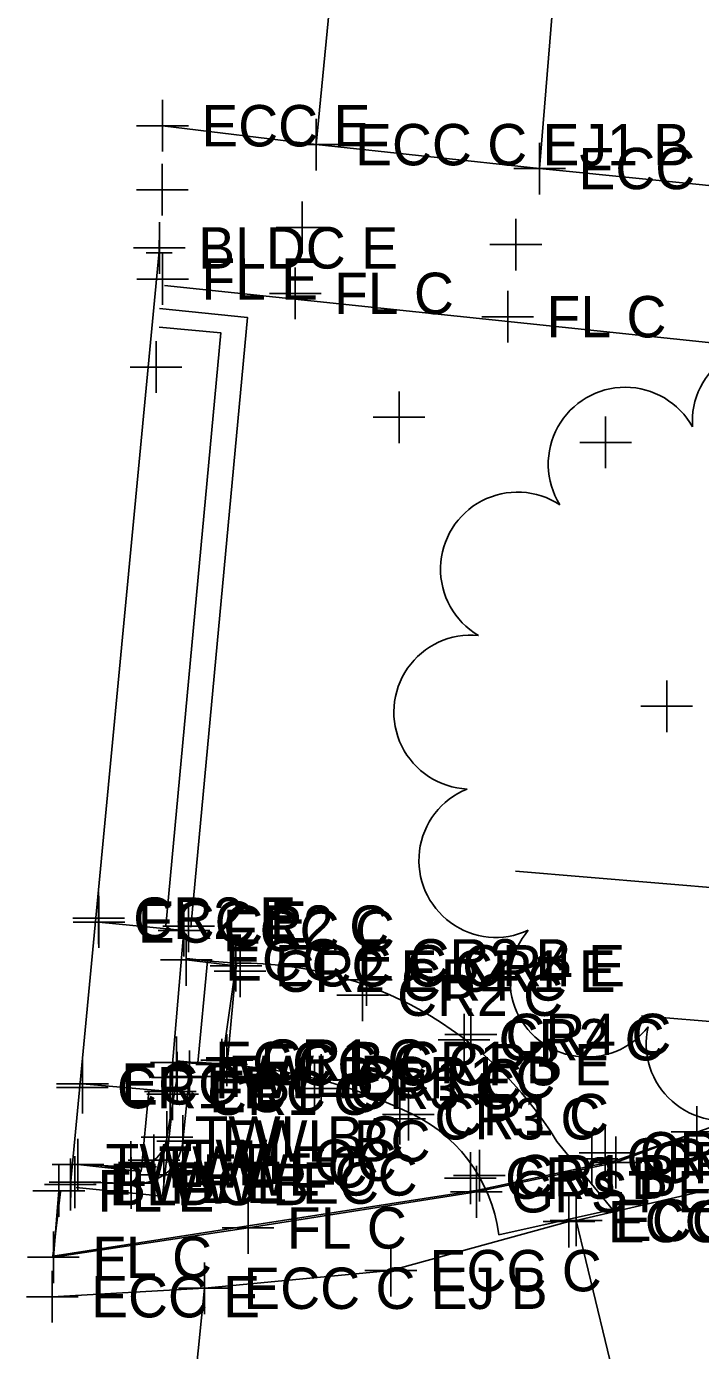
# Model space of a CAD drawing. Extents: x 1363693 to 1365209, y 422201 to 424153.
# Drawn here: x 1364185.2 to 1364211.2, y 423183.4 to 423234.6 of the extents above; entities that cross this region are included whole.
import ezdxf

# ---------------------------------------------------------------- set-up
doc = ezdxf.new("R2010")
doc.units = 0
for name, color, linetype in [('BD_X_Building', 7, 'Continuous'), ('OWNERS', 7, 'Continuous'), ('PV_X_Driveway', 7, 'Continuous'), ('PV_X_Joint', 7, 'Continuous'), ('RD_X_Fence', 7, 'Continuous'), ('RD_X_Wall', 7, 'Continuous'), ('SV_X_Original_Ground', 7, 'Continuous'), ('SV_X_Random_Point', 7, 'Continuous'), ('SV_X_Shot_Marker', 7, 'Continuous'), ('UT_X_Gas', 7, 'Continuous'), ('UT_X_Water', 7, 'Continuous'), ('VG_X_Cells', 7, 'Continuous')]:
    doc.layers.add(name, color=color, linetype=linetype)

msp = doc.modelspace()

# ---------------------------------------------------------------- linework, layer by layer
at = {"layer": 'BD_X_Building'}
for p, q in [((1364186.879, 423189.81), (1364190.319, 423226.011)), ((1364191.009, 423193.944), (1364190.611, 423191.644)), ((1364191.478, 423193.988), (1364191.222, 423191.49)), ((1364189.211, 423190.489), (1364187.167, 423190.581)), ((1364189.231, 423189.866), (1364187.056, 423189.9))]:
    msp.add_line(p, q, dxfattribs=at)
for centre, radius, start, end in [((1364189.323, 423191.779), 1.295, 307.3054, 354.0217), ((1364189.462, 423191.615), 1.764, 305.6297, 355.942), ((1364189.323, 423191.779), 1.295, 265.0236, 307.3054), ((1364189.462, 423191.615), 1.764, 262.4642, 305.6297)]:
    msp.add_arc(centre, radius, start, end, dxfattribs=at)
at = {"layer": 'OWNERS'}
msp.add_lwpolyline([(1364206.439, 423188.424), (1364216.912, 423190.836), (1364222.816, 423192.181)], dxfattribs=at)
at = {"layer": 'PV_X_Driveway'}
for p, q in [((1364192.181, 423198.452), (1364191.803, 423194.517)), ((1364192.941, 423194.46), (1364193.296, 423198.366))]:
    msp.add_line(p, q, dxfattribs=at)
for points in [[(1364213.497, 423228.223), (1364205.026, 423229.078), (1364196.388, 423230.001), (1364190.441, 423230.733)], [(1364187.346, 423193.699), (1364190.739, 423193.405), (1364191.269, 423199.628), (1364187.984, 423199.956)], [(1364190.982, 423194.527), (1364192.729, 423194.443), (1364193.278, 423198.265), (1364191.358, 423198.493)], [(1364193.396, 423198.368), (1364193.296, 423198.366), (1364192.27, 423198.441), (1364192.181, 423198.452), (1364191.377, 423198.548)], [(1364190.996, 423194.59), (1364191.803, 423194.517), (1364191.922, 423194.527), (1364192.941, 423194.46), (1364193.047, 423194.428)], [(1364206.439, 423188.424), (1364216.912, 423190.836), (1364222.816, 423192.181)], [(1364203.447, 423187.864), (1364207.84, 423188.845), (1364205.691, 423191.47)], [(1364206.161, 423188.379), (1364199.271, 423186.481), (1364192.065, 423185.8), (1364186.179, 423185.474)]]:
    msp.add_lwpolyline(points, dxfattribs=at)
for centre, radius, start, end in [((1364193.429, 423184.021), 14.347, 31.2786, 90.133), ((1364191.811, 423175.873), 18.596, 64.7546, 86.1884), ((1364197.465, 423187.11), 6.03, 7.1848, 67.8089)]:
    msp.add_arc(centre, radius, start, end, dxfattribs=at)
at = {"layer": 'PV_X_Joint'}
for p, q in [((1364205.026, 423229.078), (1364205.826, 423239.021)), ((1364196.388, 423230.001), (1364197.164, 423238.019)), ((1364208.315, 423180.675), (1364206.439, 423188.424)), ((1364192.065, 423185.8), (1364191.174, 423177.06))]:
    msp.add_line(p, q, dxfattribs=at)
at = {"layer": 'RD_X_Fence'}
for p, q in [((1364211.109, 423191.845), (1364207.973, 423190.66)), ((1364202.583, 423189.529), (1364207.973, 423190.66)), ((1364207.953, 423190.726), (1364202.637, 423189.598)), ((1364186.219, 423186.998), (1364186.431, 423189.566)), ((1364202.583, 423189.529), (1364193.752, 423188.133)), ((1364193.752, 423188.133), (1364186.219, 423186.998))]:
    msp.add_line(p, q, dxfattribs=at)
for points in [[(1364190.515, 423224.555), (1364225.588, 423220.89), (1364223.299, 423196.111), (1364207.953, 423190.726)], [(1364202.637, 423189.598), (1364186.204, 423187.044), (1364186.494, 423189.528)]]:
    msp.add_lwpolyline(points, dxfattribs=at)
at = {"layer": 'RD_X_Wall'}
for points in [[(1364190.324, 423223.669), (1364193.724, 423223.324), (1364191.532, 423199.763)], [(1364190.569, 423199.804), (1364192.691, 423222.732), (1364190.306, 423222.95)], [(1364187.096, 423189.697), (1364190.437, 423189.355), (1364190.883, 423193.291)], [(1364189.906, 423193.408), (1364189.61, 423190.32), (1364187.167, 423190.581)]]:
    msp.add_lwpolyline(points, dxfattribs=at)
at = {"layer": 'SV_X_Original_Ground'}
for p, q in [((1364190.433, 423227.259), (1364190.433, 423229.259)), ((1364189.433, 423228.259), (1364191.433, 423228.259)), ((1364195.836, 423225.799), (1364195.836, 423227.799)), ((1364204.106, 423225.139), (1364204.106, 423227.139)), ((1364194.836, 423226.799), (1364196.836, 423226.799)), ((1364203.106, 423226.139), (1364205.106, 423226.139)), ((1364190.194, 423220.403), (1364190.194, 423222.403)), ((1364189.194, 423221.403), (1364191.194, 423221.403)), ((1364199.587, 423218.463), (1364199.587, 423220.463)), ((1364198.587, 423219.463), (1364200.587, 423219.463)), ((1364207.577, 423217.492), (1364207.577, 423219.492)), ((1364206.577, 423218.492), (1364208.577, 423218.492)), ((1364209.943, 423207.293), (1364209.943, 423209.293)), ((1364208.943, 423208.293), (1364210.943, 423208.293)), ((1364187.971, 423199.104), (1364187.971, 423201.104)), ((1364191.451, 423198.796), (1364191.451, 423200.796)), ((1364186.971, 423200.104), (1364188.971, 423200.104)), ((1364190.451, 423199.796), (1364192.451, 423199.796)), ((1364193.438, 423197.056), (1364193.438, 423199.056)), ((1364198.327, 423196.717), (1364198.327, 423198.717)), ((1364192.438, 423198.056), (1364194.438, 423198.056)), ((1364197.327, 423197.717), (1364199.327, 423197.717)), ((1364198.178, 423196.126), (1364198.178, 423198.126)), ((1364197.178, 423197.126), (1364199.178, 423197.126)), ((1364202.101, 423194.407), (1364202.101, 423196.407)), ((1364202.365, 423194.611), (1364202.365, 423196.611)), ((1364192.928, 423193.617), (1364192.928, 423195.617)), ((1364201.101, 423195.407), (1364203.101, 423195.407)), ((1364201.365, 423195.611), (1364203.365, 423195.611)), ((1364191.928, 423194.617), (1364193.928, 423194.617)), ((1364196.582, 423192.853), (1364196.582, 423194.853)), ((1364187.34, 423192.555), (1364187.34, 423194.555)), ((1364190.828, 423192.301), (1364190.828, 423194.301)), ((1364196.323, 423192.525), (1364196.323, 423194.525)), ((1364195.582, 423193.853), (1364197.582, 423193.853)), ((1364186.34, 423193.555), (1364188.34, 423193.555)), ((1364189.828, 423193.301), (1364191.828, 423193.301)), ((1364195.323, 423193.525), (1364197.323, 423193.525)), ((1364199.617, 423191.353), (1364199.617, 423193.353)), ((1364199.951, 423191.513), (1364199.951, 423193.513)), ((1364198.617, 423192.353), (1364200.617, 423192.353)), ((1364198.951, 423192.513), (1364200.951, 423192.513)), ((1364207.045, 423189.797), (1364207.045, 423191.797)), ((1364207.555, 423190.039), (1364207.555, 423192.039)), ((1364202.351, 423189.056), (1364202.351, 423191.056)), ((1364202.697, 423189.153), (1364202.697, 423191.153)), ((1364206.555, 423191.039), (1364208.555, 423191.039)), ((1364206.045, 423190.797), (1364208.045, 423190.797)), ((1364201.351, 423190.056), (1364203.351, 423190.056)), ((1364201.697, 423190.153), (1364203.697, 423190.153))]:
    msp.add_line(p, q, dxfattribs=at)
at = {"layer": 'SV_X_Random_Point'}
for p, q in [((1364190.319, 423225.011), (1364190.319, 423227.011)), ((1364189.319, 423226.011), (1364191.319, 423226.011)), ((1364191.009, 423192.944), (1364191.009, 423194.944)), ((1364191.478, 423192.988), (1364191.478, 423194.988)), ((1364190.009, 423193.944), (1364192.009, 423193.944)), ((1364190.478, 423193.988), (1364192.478, 423193.988)), ((1364190.611, 423190.644), (1364190.611, 423192.644)), ((1364191.222, 423190.49), (1364191.222, 423192.49)), ((1364187.167, 423189.581), (1364187.167, 423191.581)), ((1364189.611, 423191.644), (1364191.611, 423191.644)), ((1364190.108, 423189.749), (1364190.108, 423191.749)), ((1364189.211, 423189.489), (1364189.211, 423191.489)), ((1364190.222, 423191.49), (1364192.222, 423191.49)), ((1364190.49, 423189.181), (1364190.49, 423191.181)), ((1364186.167, 423190.581), (1364188.167, 423190.581)), ((1364186.879, 423188.81), (1364186.879, 423190.81)), ((1364187.056, 423188.9), (1364187.056, 423190.9)), ((1364189.108, 423190.749), (1364191.108, 423190.749)), ((1364189.231, 423188.866), (1364189.231, 423190.866)), ((1364188.211, 423190.489), (1364190.211, 423190.489)), ((1364189.49, 423190.181), (1364191.49, 423190.181)), ((1364185.879, 423189.81), (1364187.879, 423189.81)), ((1364186.056, 423189.9), (1364188.056, 423189.9)), ((1364188.231, 423189.866), (1364190.231, 423189.866))]:
    msp.add_line(p, q, dxfattribs=at)
at = {"layer": 'SV_X_Shot_Marker'}
for p, q in [((1364190.441, 423229.733), (1364190.441, 423231.733)), ((1364196.388, 423229.001), (1364196.388, 423231.001)), ((1364189.441, 423230.733), (1364191.441, 423230.733)), ((1364195.388, 423230.001), (1364197.388, 423230.001)), ((1364205.026, 423228.078), (1364205.026, 423230.078)), ((1364204.026, 423229.078), (1364206.026, 423229.078)), ((1364190.311, 423226.316), (1364190.311, 423225.316)), ((1364189.811, 423225.816), (1364190.811, 423225.816)), ((1364190.311, 423225.816), (1364190.311, 423225.816)), ((1364190.443, 423223.804), (1364190.443, 423225.804)), ((1364189.443, 423224.804), (1364191.443, 423224.804)), ((1364195.574, 423223.253), (1364195.574, 423225.253)), ((1364203.792, 423222.351), (1364203.792, 423224.351)), ((1364194.574, 423224.253), (1364196.574, 423224.253)), ((1364202.792, 423223.351), (1364204.792, 423223.351)), ((1364187.984, 423198.956), (1364187.984, 423200.956)), ((1364191.269, 423198.628), (1364191.269, 423200.628)), ((1364186.984, 423199.956), (1364188.984, 423199.956)), ((1364190.269, 423199.628), (1364192.269, 423199.628)), ((1364191.358, 423197.493), (1364191.358, 423199.493)), ((1364193.278, 423197.265), (1364193.278, 423199.265)), ((1364190.358, 423198.493), (1364192.358, 423198.493)), ((1364192.278, 423198.265), (1364194.278, 423198.265)), ((1364190.982, 423193.527), (1364190.982, 423195.527)), ((1364192.729, 423193.443), (1364192.729, 423195.443)), ((1364187.346, 423192.699), (1364187.346, 423194.699)), ((1364189.982, 423194.527), (1364191.982, 423194.527)), ((1364190.739, 423192.405), (1364190.739, 423194.405)), ((1364191.729, 423194.443), (1364193.729, 423194.443)), ((1364186.346, 423193.699), (1364188.346, 423193.699)), ((1364189.739, 423193.405), (1364191.739, 423193.405)), ((1364211.109, 423190.845), (1364211.109, 423192.845)), ((1364207.973, 423189.66), (1364207.973, 423191.66)), ((1364210.109, 423191.845), (1364212.109, 423191.845)), ((1364186.431, 423188.566), (1364186.431, 423190.566)), ((1364202.583, 423188.529), (1364202.583, 423190.529)), ((1364206.973, 423190.66), (1364208.973, 423190.66)), ((1364186.897, 423190.314), (1364186.897, 423189.314)), ((1364185.431, 423189.566), (1364187.431, 423189.566)), ((1364186.397, 423189.814), (1364187.397, 423189.814)), ((1364186.897, 423189.814), (1364186.897, 423189.814)), ((1364201.583, 423189.529), (1364203.583, 423189.529)), ((1364193.752, 423187.133), (1364193.752, 423189.133)), ((1364206.161, 423187.379), (1364206.161, 423189.379)), ((1364206.439, 423187.424), (1364206.439, 423189.424)), ((1364186.219, 423185.998), (1364186.219, 423187.998)), ((1364192.752, 423188.133), (1364194.752, 423188.133)), ((1364205.161, 423188.379), (1364207.161, 423188.379)), ((1364205.439, 423188.424), (1364207.439, 423188.424)), ((1364199.271, 423185.481), (1364199.271, 423187.481)), ((1364185.219, 423186.998), (1364187.219, 423186.998)), ((1364186.179, 423184.474), (1364186.179, 423186.474)), ((1364192.065, 423184.8), (1364192.065, 423186.8)), ((1364198.271, 423186.481), (1364200.271, 423186.481)), ((1364185.179, 423185.474), (1364187.179, 423185.474)), ((1364191.065, 423185.8), (1364193.065, 423185.8))]:
    msp.add_line(p, q, dxfattribs=at)
at = {"layer": 'UT_X_Gas'}
msp.add_line((1364222.906, 423200.335), (1364204.089, 423201.921), dxfattribs=at)
at = {"layer": 'UT_X_Water'}
msp.add_line((1364208.969, 423196.336), (1364269.751, 423191.101), dxfattribs=at)
at = {"layer": 'VG_X_Cells'}
for centre, start, end in [((1364213.908, 423219.303), 1.241, 184.1237), ((1364208.335, 423217.649), 28.9333, 211.816), ((1364204.169, 423213.595), 56.6256, 239.5083), ((1364202.364, 423208.069), 84.3179, 267.2006), ((1364203.334, 423202.337), 112.0103, 294.8929), ((1364206.856, 423197.713), 139.7026, 322.5852), ((1364212.124, 423195.255), 167.3949, 350.2776)]:
    msp.add_arc(centre, 2.976, start, end, dxfattribs=at)

# ---------------------------------------------------------------- texts
at = {"layer": 'SV_X_Original_Ground'}
for s, p in [('CR2 E', (1364189.308, 423199.304)), ('CR2 C', (1364192.788, 423198.996)), ('CR2 E CR1 E', (1364194.775, 423197.256)), ('CR4 C', (1364199.664, 423196.917)), ('CR2 C', (1364199.515, 423196.326)), ('CR2 C', (1364203.438, 423194.607)), ('CR4 C', (1364203.702, 423194.811)), ('CR1 C', (1364194.265, 423193.817)), ('CR1 C', (1364197.919, 423193.053)), ('CR1 E', (1364188.677, 423192.755)), ('CR1 C', (1364192.165, 423192.501)), ('CR3 C', (1364197.66, 423192.725)), ('CR3 C', (1364200.954, 423191.553)), ('CR1 C', (1364201.288, 423191.713)), ('CR2 B', (1364208.382, 423189.997)), ('CR4 B', (1364208.892, 423190.239)), ('CR3 B', (1364203.688, 423189.256)), ('CR1 B', (1364204.034, 423189.353))]:
    msp.add_text(s, height=1.6, dxfattribs=at).set_placement(p)
at = {"layer": 'SV_X_Random_Point'}
for s, p in [('BLDC E', (1364191.819, 423225.211)), ('TWL B CR1 C', (1364192.08, 423193.144)), ('FWL B', (1364192.978, 423193.188)), ('TWL BC', (1364191.682, 423190.844)), ('FWL BC', (1364192.722, 423190.69)), ('TWL OC', (1364191.179, 423189.949)), ('TWL E', (1364188.238, 423189.781)), ('TWL EC', (1364190.282, 423189.689)), ('BLDC B', (1364188.379, 423189.01)), ('FWL E', (1364188.556, 423189.1)), ('FWL EC', (1364190.731, 423189.066)), ('FWL OC', (1364191.99, 423189.381))]:
    msp.add_text(s, height=1.6, dxfattribs=at).set_placement(p)
at = {"layer": 'SV_X_Shot_Marker'}
for s, p in [('ECC E', (1364191.941, 423229.933)), ('ECC C EJ1 B', (1364197.888, 423229.201)), ('ECC C EJ B', (1364206.526, 423228.278)), ('FL E', (1364191.943, 423224.004)), ('FL C', (1364197.074, 423223.453)), ('FL C', (1364205.292, 423222.551)), ('ECC E', (1364189.484, 423199.156)), ('ECC C', (1364192.769, 423198.828)), ('ECC E CR2 B', (1364192.858, 423197.693)), ('ECC C CR4 E', (1364194.778, 423197.465)), ('ECC B CR1 B', (1364192.482, 423193.727)), ('ECC C CR3 E', (1364194.229, 423193.643)), ('ECC B', (1364188.846, 423192.899)), ('ECC C', (1364192.239, 423192.605)), ('GPST B FL E', (1364209.31, 423189.86)), ('FL E', (1364187.931, 423188.766)), ('GPST E FL B', (1364203.92, 423188.729)), ('ECC B', (1364207.661, 423187.579)), ('ECC B EJ E', (1364207.939, 423187.624)), ('FL C', (1364195.252, 423187.333)), ('FL C', (1364187.719, 423186.198)), ('ECC C', (1364200.771, 423185.681)), ('ECC C EJ B', (1364193.565, 423185)), ('ECC E', (1364187.679, 423184.674))]:
    msp.add_text(s, height=1.6, dxfattribs=at).set_placement(p)

doc.saveas('drawing.dxf')
